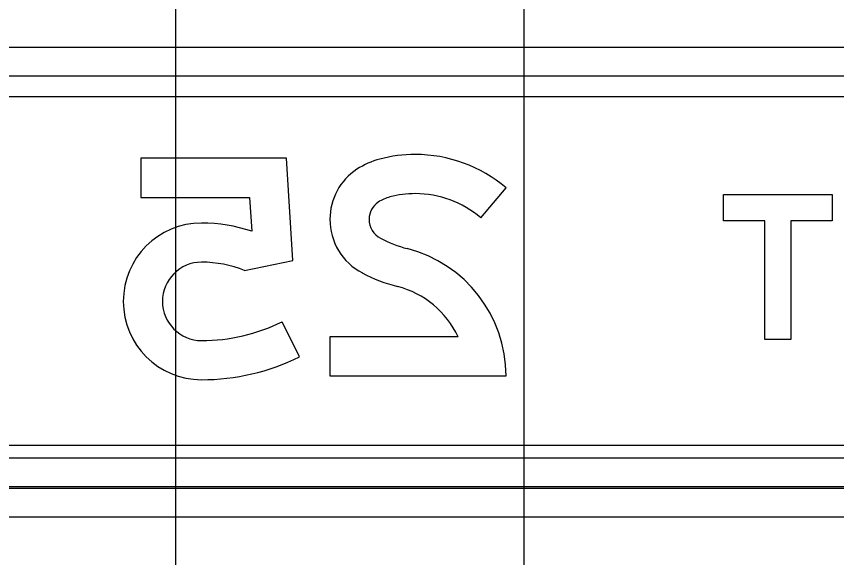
# Model space of a CAD drawing. Extents: x 1797809 to 2198143, y 249608 to 1237864.
# Drawn here: x 2197051.79 to 2197056.5, y 1237303.4 to 1237306.505 of the extents above; entities that cross this region are included whole.
import ezdxf

# ---------------------------------------------------------------- set-up
doc = ezdxf.new("R2010")
doc.units = 0
for name, color, linetype in [('GSBWFILL', 7, 'Continuous'), ('GSCOLORFILL', 7, 'Continuous'), ('GSOUTLINE', 7, 'Continuous'), ('GSSHT', 7, 'Continuous')]:
    doc.layers.add(name, color=color, linetype=linetype)

msp = doc.modelspace()

# ---------------------------------------------------------------- linework, layer by layer
at = {"layer": 'GSBWFILL'}
msp.add_line((2197053.4154, 1237304.5521), (2197053.3158, 1237304.7536), dxfattribs=at)
for points in [[(2197053.1004, 1237305.0482), (2197053.378, 1237305.1044), (2197053.3405, 1237305.6914), (2197052.5038, 1237305.6914), (2197052.5038, 1237305.4666), (2197053.1296, 1237305.4666), (2197053.142, 1237305.2723)], [(2197054.4563, 1237305.3504), (2197054.6017, 1237305.5218)], [(2197054.3268, 1237304.6674), (2197053.5902, 1237304.6674), (2197053.5902, 1237304.4426), (2197054.6017, 1237304.4426)]]:
    msp.add_lwpolyline(points, dxfattribs=at)
msp.add_lwpolyline([(2197056.4749, 1237305.3334), (2197056.2376, 1237305.3334), (2197056.2376, 1237304.6507), (2197056.0877, 1237304.6507), (2197056.0877, 1237305.3334), (2197055.8505, 1237305.3334), (2197055.8505, 1237305.4832), (2197056.4749, 1237305.4832)], close=True, dxfattribs=at)
for centre, major_axis, ratio, start_param, end_param in [((2197054.0804, 1237304.9238), (0, -0.7894), 0.999998, 3.141593, 3.401668), ((2197054.0804, 1237304.9075), (0, -0.8057), 0.999998, 2.437833, 3.141593), ((2197053.9951, 1237305.2441), (0, -0.458), 0.999998, 3.401668, 3.717847), ((2197053.9316, 1237305.3419), (0, -0.3413), 0.999998, 3.717847, 4.712389), ((2197053.9951, 1237305.2441), (0, -0.2332), 0.999998, 3.401668, 3.717847), ((2197054.0804, 1237304.9238), (0, -0.5646), 0.999998, 3.141593, 3.401668), ((2197054.0804, 1237304.9075), (0, -0.5809), 0.999998, 2.437833, 3.141593), ((2197053.9316, 1237305.3419), (0, -0.1165), 0.999998, 3.717847, 4.712389), ((2197053.9392, 1237305.3419), (0, -0.3489), 0.999998, 4.712389, 5.798451), ((2197053.9392, 1237305.3419), (0, -0.1241), 0.999998, 4.712389, 5.798451), ((2197052.8535, 1237304.8703), (0, -0.4496), 0.999995, 3.141593, 6.283185), ((2197052.8535, 1237304.4208), (0, -0.8991), 0.999995, 2.814905, 3.141593), ((2197054.2091, 1237305.8546), (0, -0.7036), 0.999998, 5.798451, 6.032655), ((2197053.8478, 1237304.4426), (0, -0.7539), 0.999998, 1.570796, 2.891063), ((2197052.8535, 1237304.8703), (0, -0.2248), 0.999995, 3.141593, 6.283185), ((2197052.8535, 1237304.4208), (0, -0.6743), 0.999995, 2.766724, 3.141593), ((2197054.2091, 1237305.8546), (0, -0.9283), 0.999998, 5.798451, 6.032655), ((2197053.8478, 1237304.4426), (0, -0.5291), 0.999998, 2.009535, 2.891063), ((2197052.8535, 1237305.6882), (0, -1.0427), 0.999995, 6.283185, 6.742518), ((2197052.8535, 1237305.6882), (0, -1.2675), 0.999995, 0, 0.459332)]:
    msp.add_ellipse(centre, major_axis=major_axis, ratio=ratio, start_param=start_param, end_param=end_param, dxfattribs=at)
at = {"layer": 'GSCOLORFILL'}
for p, q in [((2197048.9683, 1237306.3282), (2197059.9323, 1237306.3282)), ((2197059.9323, 1237306.1617), (2197048.9683, 1237306.1617)), ((2197053.4154, 1237304.5521), (2197053.3158, 1237304.7536)), ((2197048.9683, 1237303.9722), (2197059.9307, 1237303.9722)), ((2197059.9307, 1237303.8057), (2197048.9683, 1237303.8057)), ((2197049.4504, 1237303.798), (2197061.4467, 1237303.798)), ((2197061.4467, 1237303.6315), (2197049.4504, 1237303.6315))]:
    msp.add_line(p, q, dxfattribs=at)
for points in [[(2197053.1004, 1237305.0482), (2197053.378, 1237305.1044), (2197053.3405, 1237305.6914), (2197052.5038, 1237305.6914), (2197052.5038, 1237305.4666), (2197053.1296, 1237305.4666), (2197053.142, 1237305.2723)], [(2197054.4563, 1237305.3504), (2197054.6017, 1237305.5218)], [(2197054.3268, 1237304.6674), (2197053.5902, 1237304.6674), (2197053.5902, 1237304.4426), (2197054.6017, 1237304.4426)]]:
    msp.add_lwpolyline(points, dxfattribs=at)
msp.add_lwpolyline([(2197056.4749, 1237305.3334), (2197056.2376, 1237305.3334), (2197056.2376, 1237304.6507), (2197056.0877, 1237304.6507), (2197056.0877, 1237305.3334), (2197055.8505, 1237305.3334), (2197055.8505, 1237305.4832), (2197056.4749, 1237305.4832)], close=True, dxfattribs=at)
for centre, major_axis, ratio, start_param, end_param in [((2197054.0804, 1237304.9238), (0, -0.7894), 0.999998, 3.141593, 3.401668), ((2197054.0804, 1237304.9075), (0, -0.8057), 0.999998, 2.437833, 3.141593), ((2197053.9951, 1237305.2441), (0, -0.458), 0.999998, 3.401668, 3.717847), ((2197053.9316, 1237305.3419), (0, -0.3413), 0.999998, 3.717847, 4.712389), ((2197053.9951, 1237305.2441), (0, -0.2332), 0.999998, 3.401668, 3.717847), ((2197054.0804, 1237304.9238), (0, -0.5646), 0.999998, 3.141593, 3.401668), ((2197054.0804, 1237304.9075), (0, -0.5809), 0.999998, 2.437833, 3.141593), ((2197053.9316, 1237305.3419), (0, -0.1165), 0.999998, 3.717847, 4.712389), ((2197053.9392, 1237305.3419), (0, -0.3489), 0.999998, 4.712389, 5.798451), ((2197053.9392, 1237305.3419), (0, -0.1241), 0.999998, 4.712389, 5.798451), ((2197052.8535, 1237304.8703), (0, -0.4496), 0.999995, 3.141593, 6.283185), ((2197052.8535, 1237304.4208), (0, -0.8991), 0.999995, 2.814905, 3.141593), ((2197054.2091, 1237305.8546), (0, -0.7036), 0.999998, 5.798451, 6.032655), ((2197053.8478, 1237304.4426), (0, -0.7539), 0.999998, 1.570796, 2.891063), ((2197052.8535, 1237304.8703), (0, -0.2248), 0.999995, 3.141593, 6.283185), ((2197052.8535, 1237304.4208), (0, -0.6743), 0.999995, 2.766724, 3.141593), ((2197054.2091, 1237305.8546), (0, -0.9283), 0.999998, 5.798451, 6.032655), ((2197053.8478, 1237304.4426), (0, -0.5291), 0.999998, 2.009535, 2.891063), ((2197052.8535, 1237305.6882), (0, -1.0427), 0.999995, 6.283185, 6.742518), ((2197052.8535, 1237305.6882), (0, -1.2675), 0.999995, 0, 0.459332)]:
    msp.add_ellipse(centre, major_axis=major_axis, ratio=ratio, start_param=start_param, end_param=end_param, dxfattribs=at)
at = {"layer": 'GSOUTLINE'}
msp.add_line((2197053.4154, 1237304.5521), (2197053.3158, 1237304.7536), dxfattribs=at)
for points in [[(2197053.1004, 1237305.0482), (2197053.378, 1237305.1044), (2197053.3405, 1237305.6914), (2197052.5038, 1237305.6914), (2197052.5038, 1237305.4666), (2197053.1296, 1237305.4666), (2197053.142, 1237305.2723)], [(2197054.4563, 1237305.3504), (2197054.6017, 1237305.5218)], [(2197054.3268, 1237304.6674), (2197053.5902, 1237304.6674), (2197053.5902, 1237304.4426), (2197054.6017, 1237304.4426)]]:
    msp.add_lwpolyline(points, dxfattribs=at)
msp.add_lwpolyline([(2197056.4749, 1237305.3334), (2197056.2376, 1237305.3334), (2197056.2376, 1237304.6507), (2197056.0877, 1237304.6507), (2197056.0877, 1237305.3334), (2197055.8505, 1237305.3334), (2197055.8505, 1237305.4832), (2197056.4749, 1237305.4832)], close=True, dxfattribs=at)
for centre, major_axis, ratio, start_param, end_param in [((2197054.0804, 1237304.9238), (0, -0.7894), 0.999998, 3.141593, 3.401668), ((2197054.0804, 1237304.9075), (0, -0.8057), 0.999998, 2.437833, 3.141593), ((2197053.9951, 1237305.2441), (0, -0.458), 0.999998, 3.401668, 3.717847), ((2197053.9316, 1237305.3419), (0, -0.3413), 0.999998, 3.717847, 4.712389), ((2197053.9951, 1237305.2441), (0, -0.2332), 0.999998, 3.401668, 3.717847), ((2197054.0804, 1237304.9238), (0, -0.5646), 0.999998, 3.141593, 3.401668), ((2197054.0804, 1237304.9075), (0, -0.5809), 0.999998, 2.437833, 3.141593), ((2197053.9316, 1237305.3419), (0, -0.1165), 0.999998, 3.717847, 4.712389), ((2197053.9392, 1237305.3419), (0, -0.3489), 0.999998, 4.712389, 5.798451), ((2197053.9392, 1237305.3419), (0, -0.1241), 0.999998, 4.712389, 5.798451), ((2197052.8535, 1237304.8703), (0, -0.4496), 0.999995, 3.141593, 6.283185), ((2197052.8535, 1237304.4208), (0, -0.8991), 0.999995, 2.814905, 3.141593), ((2197054.2091, 1237305.8546), (0, -0.7036), 0.999998, 5.798451, 6.032655), ((2197053.8478, 1237304.4426), (0, -0.7539), 0.999998, 1.570796, 2.891063), ((2197052.8535, 1237304.8703), (0, -0.2248), 0.999995, 3.141593, 6.283185), ((2197052.8535, 1237304.4208), (0, -0.6743), 0.999995, 2.766724, 3.141593), ((2197054.2091, 1237305.8546), (0, -0.9283), 0.999998, 5.798451, 6.032655), ((2197053.8478, 1237304.4426), (0, -0.5291), 0.999998, 2.009535, 2.891063), ((2197052.8535, 1237305.6882), (0, -1.0427), 0.999995, 6.283185, 6.742518), ((2197052.8535, 1237305.6882), (0, -1.2675), 0.999995, 0, 0.459332)]:
    msp.add_ellipse(centre, major_axis=major_axis, ratio=ratio, start_param=start_param, end_param=end_param, dxfattribs=at)
at = {"layer": 'GSSHT'}
for p, q in [((2197052.7065, 1237248.0462), (2197052.7065, 1237318.0462)), ((2197054.7065, 1237248.0462), (2197054.7065, 1237318.0462)), ((2196954.7065, 1237306.0462), (2197214.7065, 1237306.0462)), ((2196954.7065, 1237304.0462), (2197214.7065, 1237304.0462))]:
    msp.add_line(p, q, dxfattribs=at)

doc.saveas('drawing.dxf')
